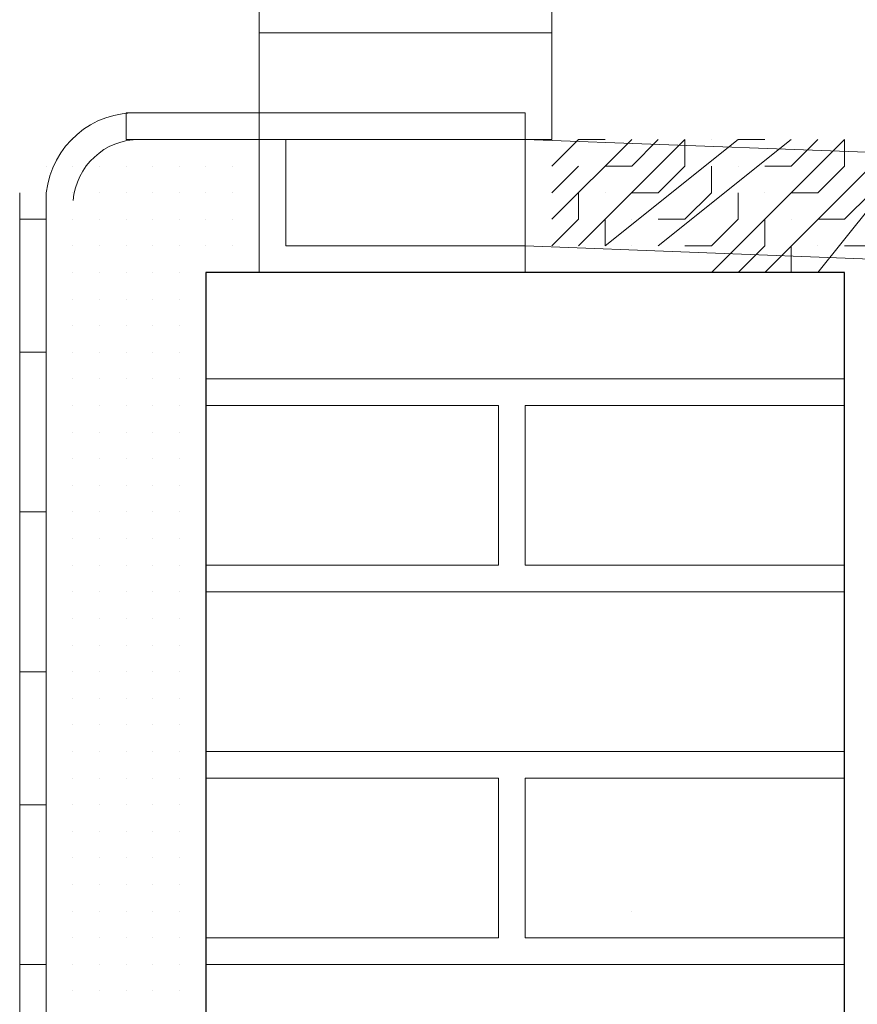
# Model space of a CAD drawing. Header units: metres. Extents: x 5.7 to 89.8, y 4 to 63.5.
# Tile 460 of 475: x 72.863 to 73.166, y 51.74 to 52.097. Entities that reach past the tile are written whole.
import ezdxf

# ---------------------------------------------------------------- set-up
doc = ezdxf.new("R2010")
doc.units = ezdxf.units.M
doc.header["$MEASUREMENT"] = 0
for name, color, linetype in [('PDF17_hatch-borshi', 7, 'Continuous'), ('PDF17_kaff', 7, 'Continuous'), ('PDF17_textt', 7, 'Continuous'), ('PDF17_wall', 7, 'Continuous'), ('PDF17_WIN', 7, 'Continuous')]:
    doc.layers.add(name, color=color, linetype=linetype)

msp = doc.modelspace()

# ---------------------------------------------------------------- linework, layer by layer
at = {"layer": 'PDF17_hatch-borshi', "lineweight": 18}
for points in [[(72.8825, 52.05343), (72.8825, 52.05343)], [(72.8825, 52.05343), (72.8825, 52.05343)], [(72.90176, 52.05343), (72.90176, 52.05343)], [(72.91139, 52.05343), (72.91139, 52.05343)], [(72.94029, 52.05343), (72.94029, 52.05343)], [(72.94029, 52.05343), (72.94029, 52.05343)], [(72.94992, 52.05343), (72.94992, 52.05343)], [(73.05586, 52.04379), (73.06549, 52.05343), (73.07512, 52.05343)], [(73.05586, 52.02453), (73.08476, 52.05343)], [(73.05586, 52.05343), (73.05586, 52.05343)], [(73.06549, 52.0149), (73.10402, 52.05343), (73.10402, 52.04379), (73.09439, 52.03416), (73.08476, 52.03416)], [(73.07512, 52.02453), (73.07512, 52.0149), (73.12328, 52.05343), (73.13291, 52.05343)], [(73.07512, 52.04379), (73.08476, 52.04379), (73.09439, 52.05343)], [(73.09439, 52.0149), (73.14254, 52.05343)], [(73.11365, 52.00527), (73.16181, 52.05343), (73.16181, 52.04379), (73.15217, 52.03416), (73.14254, 52.03416)], [(73.11365, 52.05343), (73.11365, 52.05343)], [(73.13291, 52.00527), (73.18107, 52.05343)], [(73.13291, 52.04379), (73.14254, 52.04379), (73.15217, 52.05343)], [(73.15217, 52.00527), (73.1907, 52.05343)], [(72.87287, 52.04379), (72.87287, 52.04379)], [(72.8825, 52.04379), (72.8825, 52.04379)], [(72.8825, 52.04379), (72.8825, 52.04379)], [(72.8825, 52.04379), (72.8825, 52.04379)], [(72.8825, 52.04379), (72.8825, 52.04379)], [(72.8825, 52.04379), (72.8825, 52.04379)], [(72.89213, 52.04379), (72.89213, 52.04379)], [(72.89213, 52.04379), (72.89213, 52.04379)], [(72.89213, 52.04379), (72.89213, 52.04379)], [(72.89213, 52.04379), (72.89213, 52.04379)], [(72.90176, 52.04379), (72.90176, 52.04379)], [(72.90176, 52.04379), (72.90176, 52.04379)], [(72.90176, 52.04379), (72.90176, 52.04379)], [(72.90176, 52.04379), (72.90176, 52.04379)], [(72.91139, 52.04379), (72.91139, 52.04379)], [(72.91139, 52.04379), (72.91139, 52.04379)], [(72.91139, 52.04379), (72.91139, 52.04379)], [(72.91139, 52.04379), (72.91139, 52.04379)], [(72.92103, 52.04379), (72.92103, 52.04379)], [(72.92103, 52.04379), (72.92103, 52.04379)], [(72.92103, 52.04379), (72.92103, 52.04379)], [(72.93066, 52.04379), (72.93066, 52.04379)], [(72.93066, 52.04379), (72.93066, 52.04379)], [(72.93066, 52.04379), (72.93066, 52.04379)], [(72.93066, 52.04379), (72.93066, 52.04379)], [(72.93066, 52.04379), (72.93066, 52.04379)], [(72.94029, 52.04379), (72.94029, 52.04379)], [(72.94992, 52.04379), (72.94992, 52.04379)], [(72.94992, 52.04379), (72.94992, 52.04379)], [(73.05586, 52.03416), (73.06549, 52.04379)], [(73.09439, 52.02453), (73.10402, 52.02453), (73.11365, 52.03416), (73.11365, 52.04379)], [(73.12328, 52.04379), (73.12328, 52.04379)], [(73.15217, 52.02453), (73.16181, 52.02453), (73.17144, 52.03416), (73.17144, 52.04379)], [(72.8825, 52.03416), (72.8825, 52.03416)], [(72.8825, 52.03416), (72.8825, 52.03416)], [(72.8825, 52.03416), (72.8825, 52.03416)], [(72.8825, 52.03416), (72.8825, 52.03416)], [(72.89213, 52.03416), (72.89213, 52.03416)], [(72.89213, 52.03416), (72.89213, 52.03416)], [(72.90176, 52.03416), (72.90176, 52.03416)], [(72.90176, 52.03416), (72.90176, 52.03416)], [(72.90176, 52.03416), (72.90176, 52.03416)], [(72.90176, 52.03416), (72.90176, 52.03416)], [(72.91139, 52.03416), (72.91139, 52.03416)], [(72.91139, 52.03416), (72.91139, 52.03416)], [(72.91139, 52.03416), (72.91139, 52.03416)], [(72.92103, 52.03416), (72.92103, 52.03416)], [(72.92103, 52.03416), (72.92103, 52.03416)], [(72.92103, 52.03416), (72.92103, 52.03416)], [(72.92103, 52.03416), (72.92103, 52.03416)], [(72.93066, 52.03416), (72.93066, 52.03416)], [(72.93066, 52.03416), (72.93066, 52.03416)], [(72.93066, 52.03416), (72.93066, 52.03416)], [(72.93066, 52.03416), (72.93066, 52.03416)], [(72.93066, 52.03416), (72.93066, 52.03416)], [(72.93066, 52.03416), (72.93066, 52.03416)], [(72.94029, 52.03416), (72.94029, 52.03416)], [(72.94029, 52.03416), (72.94029, 52.03416)], [(72.94029, 52.03416), (72.94029, 52.03416)], [(72.94992, 52.03416), (72.94992, 52.03416)], [(72.94992, 52.03416), (72.94992, 52.03416)], [(72.94992, 52.03416), (72.94992, 52.03416)], [(72.94992, 52.03416), (72.94992, 52.03416)], [(73.05586, 52.0149), (73.06549, 52.02453), (73.06549, 52.03416)], [(73.07512, 52.03416), (73.07512, 52.03416)], [(73.10402, 52.0149), (73.11365, 52.0149), (73.12328, 52.02453), (73.12328, 52.03416)], [(73.13291, 52.03416), (73.13291, 52.03416)], [(73.16181, 52.0149), (73.17144, 52.0149), (73.18107, 52.02453), (73.18107, 52.03416)], [(72.8825, 52.02453), (72.8825, 52.02453)], [(72.8825, 52.02453), (72.8825, 52.02453)], [(72.8825, 52.02453), (72.8825, 52.02453)], [(72.8825, 52.02453), (72.8825, 52.02453)], [(72.8825, 52.02453), (72.8825, 52.02453)], [(72.89213, 52.02453), (72.89213, 52.02453)], [(72.89213, 52.02453), (72.89213, 52.02453)], [(72.89213, 52.02453), (72.89213, 52.02453)], [(72.89213, 52.02453), (72.89213, 52.02453)], [(72.89213, 52.02453), (72.89213, 52.02453)], [(72.90176, 52.02453), (72.90176, 52.02453)], [(72.90176, 52.02453), (72.90176, 52.02453)], [(72.90176, 52.02453), (72.90176, 52.02453)], [(72.91139, 52.02453), (72.91139, 52.02453)], [(72.91139, 52.02453), (72.91139, 52.02453)], [(72.91139, 52.02453), (72.91139, 52.02453)], [(72.91139, 52.02453), (72.91139, 52.02453)], [(72.91139, 52.02453), (72.91139, 52.02453)], [(72.92103, 52.02453), (72.92103, 52.02453)], [(72.92103, 52.02453), (72.92103, 52.02453)], [(72.93066, 52.02453), (72.93066, 52.02453)], [(72.93066, 52.02453), (72.93066, 52.02453)], [(72.93066, 52.02453), (72.93066, 52.02453)], [(72.93066, 52.02453), (72.93066, 52.02453)], [(72.93066, 52.02453), (72.93066, 52.02453)], [(72.94029, 52.02453), (72.94029, 52.02453)], [(72.94029, 52.02453), (72.94029, 52.02453)], [(72.94029, 52.02453), (72.94029, 52.02453)], [(72.94029, 52.02453), (72.94029, 52.02453)], [(72.94992, 52.02453), (72.94992, 52.02453)], [(72.94992, 52.02453), (72.94992, 52.02453)], [(72.94992, 52.02453), (72.94992, 52.02453)], [(73.08476, 52.02453), (73.08476, 52.02453)], [(73.12328, 52.00527), (73.13291, 52.0149), (73.13291, 52.02453)], [(73.14254, 52.02453), (73.14254, 52.02453)], [(72.8825, 52.0149), (72.8825, 52.0149)], [(72.8825, 52.0149), (72.8825, 52.0149)], [(72.8825, 52.0149), (72.8825, 52.0149)], [(72.8825, 52.0149), (72.8825, 52.0149)], [(72.8825, 52.0149), (72.8825, 52.0149)], [(72.89213, 52.0149), (72.89213, 52.0149)], [(72.89213, 52.0149), (72.89213, 52.0149)], [(72.89213, 52.0149), (72.89213, 52.0149)], [(72.90176, 52.0149), (72.90176, 52.0149)], [(72.90176, 52.0149), (72.90176, 52.0149)], [(72.90176, 52.0149), (72.90176, 52.0149)], [(72.90176, 52.0149), (72.90176, 52.0149)], [(72.91139, 52.0149), (72.91139, 52.0149)], [(72.91139, 52.0149), (72.91139, 52.0149)], [(72.91139, 52.0149), (72.91139, 52.0149)], [(72.92103, 52.0149), (72.92103, 52.0149)], [(72.92103, 52.0149), (72.92103, 52.0149)], [(72.92103, 52.0149), (72.92103, 52.0149)], [(72.92103, 52.0149), (72.92103, 52.0149)], [(72.93066, 52.0149), (72.93066, 52.0149)], [(72.93066, 52.0149), (72.93066, 52.0149)], [(72.93066, 52.0149), (72.93066, 52.0149)], [(72.93066, 52.0149), (72.93066, 52.0149)], [(72.94029, 52.0149), (72.94029, 52.0149)], [(72.94029, 52.0149), (72.94029, 52.0149)], [(72.94029, 52.0149), (72.94029, 52.0149)], [(72.94992, 52.0149), (72.94992, 52.0149)], [(72.94992, 52.0149), (72.94992, 52.0149)], [(72.94992, 52.0149), (72.94992, 52.0149)], [(73.08476, 52.0149), (73.08476, 52.0149)], [(73.09439, 52.0149), (73.09439, 52.0149)], [(73.14254, 52.00527), (73.14254, 52.0149)], [(73.15217, 52.0149), (73.15217, 52.0149)], [(72.8825, 52.00527), (72.8825, 52.00527)], [(72.8825, 52.00527), (72.8825, 52.00527)], [(72.8825, 52.00527), (72.8825, 52.00527)], [(72.89213, 52.00527), (72.89213, 52.00527)], [(72.89213, 52.00527), (72.89213, 52.00527)], [(72.89213, 52.00527), (72.89213, 52.00527)], [(72.89213, 52.00527), (72.89213, 52.00527)], [(72.89213, 52.00527), (72.89213, 52.00527)], [(72.90176, 52.00527), (72.90176, 52.00527)], [(72.90176, 52.00527), (72.90176, 52.00527)], [(72.90176, 52.00527), (72.90176, 52.00527)], [(72.90176, 52.00527), (72.90176, 52.00527)], [(72.91139, 52.00527), (72.91139, 52.00527)], [(72.91139, 52.00527), (72.91139, 52.00527)], [(72.91139, 52.00527), (72.91139, 52.00527)], [(72.91139, 52.00527), (72.91139, 52.00527)], [(72.91139, 52.00527), (72.91139, 52.00527)], [(72.92103, 52.00527), (72.92103, 52.00527)], [(72.92103, 52.00527), (72.92103, 52.00527)], [(72.92103, 52.00527), (72.92103, 52.00527)], [(72.93066, 52.00527), (72.93066, 52.00527)], [(72.93066, 52.00527), (72.93066, 52.00527)], [(72.93066, 52.00527), (72.93066, 52.00527)], [(72.93066, 52.00527), (72.93066, 52.00527)], [(72.93066, 52.00527), (72.93066, 52.00527)], [(72.94029, 52.00527), (72.94029, 52.00527)], [(72.94029, 52.00527), (72.94029, 52.00527)], [(73.16181, 52.00527), (73.16181, 52.00527)], [(72.8825, 51.99564), (72.8825, 51.99564)], [(72.8825, 51.99564), (72.8825, 51.99564)], [(72.8825, 51.99564), (72.8825, 51.99564)], [(72.8825, 51.99564), (72.8825, 51.99564)], [(72.89213, 51.99564), (72.89213, 51.99564)], [(72.89213, 51.99564), (72.89213, 51.99564)], [(72.89213, 51.99564), (72.89213, 51.99564)], [(72.90176, 51.99564), (72.90176, 51.99564)], [(72.90176, 51.99564), (72.90176, 51.99564)], [(72.91139, 51.99564), (72.91139, 51.99564)], [(72.91139, 51.99564), (72.91139, 51.99564)], [(72.92103, 51.99564), (72.92103, 51.99564)], [(72.92103, 51.99564), (72.92103, 51.99564)], [(72.92103, 51.99564), (72.92103, 51.99564)], [(72.92103, 51.99564), (72.92103, 51.99564)], [(72.93066, 51.99564), (72.93066, 51.99564)], [(73.16181, 51.99564), (73.16181, 51.99564)], [(73.16181, 51.99564), (73.16181, 51.99564)], [(73.16181, 51.99564), (73.16181, 51.99564)], [(73.16181, 51.99564), (73.16181, 51.99564)], [(72.8825, 51.98601), (72.8825, 51.98601)], [(72.8825, 51.98601), (72.8825, 51.98601)], [(72.8825, 51.98601), (72.8825, 51.98601)], [(72.8825, 51.98601), (72.8825, 51.98601)], [(72.89213, 51.98601), (72.89213, 51.98601)], [(72.89213, 51.98601), (72.89213, 51.98601)], [(72.89213, 51.98601), (72.89213, 51.98601)], [(72.89213, 51.98601), (72.89213, 51.98601)], [(72.90176, 51.98601), (72.90176, 51.98601)], [(72.90176, 51.98601), (72.90176, 51.98601)], [(72.90176, 51.98601), (72.90176, 51.98601)], [(72.90176, 51.98601), (72.90176, 51.98601)], [(72.91139, 51.98601), (72.91139, 51.98601)], [(72.91139, 51.98601), (72.91139, 51.98601)], [(72.91139, 51.98601), (72.91139, 51.98601)], [(72.91139, 51.98601), (72.91139, 51.98601)], [(72.92103, 51.98601), (72.92103, 51.98601)], [(72.92103, 51.98601), (72.92103, 51.98601)], [(72.92103, 51.98601), (72.92103, 51.98601)], [(72.92103, 51.98601), (72.92103, 51.98601)], [(72.93066, 51.98601), (72.93066, 51.98601)], [(72.93066, 51.98601), (72.93066, 51.98601)], [(73.16181, 51.98601), (73.16181, 51.98601)], [(73.16181, 51.98601), (73.16181, 51.98601)], [(73.16181, 51.98601), (73.16181, 51.98601)], [(72.8825, 51.97638), (72.8825, 51.97638)], [(72.8825, 51.97638), (72.8825, 51.97638)], [(72.8825, 51.97638), (72.8825, 51.97638)], [(72.8825, 51.97638), (72.8825, 51.97638)], [(72.89213, 51.97638), (72.89213, 51.97638)], [(72.89213, 51.97638), (72.89213, 51.97638)], [(72.89213, 51.97638), (72.89213, 51.97638)], [(72.89213, 51.97638), (72.89213, 51.97638)], [(72.89213, 51.97638), (72.89213, 51.97638)], [(72.90176, 51.97638), (72.90176, 51.97638)], [(72.90176, 51.97638), (72.90176, 51.97638)], [(72.90176, 51.97638), (72.90176, 51.97638)], [(72.90176, 51.97638), (72.90176, 51.97638)], [(72.91139, 51.97638), (72.91139, 51.97638)], [(72.91139, 51.97638), (72.91139, 51.97638)], [(72.91139, 51.97638), (72.91139, 51.97638)], [(72.92103, 51.97638), (72.92103, 51.97638)], [(72.92103, 51.97638), (72.92103, 51.97638)], [(72.92103, 51.97638), (72.92103, 51.97638)], [(72.92103, 51.97638), (72.92103, 51.97638)], [(72.93066, 51.97638), (72.93066, 51.97638)], [(72.93066, 51.97638), (72.93066, 51.97638)], [(72.93066, 51.97638), (72.93066, 51.97638)], [(73.16181, 51.97638), (73.16181, 51.97638)], [(73.16181, 51.97638), (73.16181, 51.97638)], [(72.8825, 51.96674), (72.8825, 51.96674)], [(72.8825, 51.96674), (72.8825, 51.96674)], [(72.8825, 51.96674), (72.8825, 51.96674)], [(72.89213, 51.96674), (72.89213, 51.96674)], [(72.89213, 51.96674), (72.89213, 51.96674)], [(72.89213, 51.96674), (72.89213, 51.96674)], [(72.89213, 51.96674), (72.89213, 51.96674)], [(72.90176, 51.96674), (72.90176, 51.96674)], [(72.91139, 51.96674), (72.91139, 51.96674)], [(72.91139, 51.96674), (72.91139, 51.96674)], [(72.91139, 51.96674), (72.91139, 51.96674)], [(72.91139, 51.96674), (72.91139, 51.96674)], [(72.92103, 51.96674), (72.92103, 51.96674)], [(72.92103, 51.96674), (72.92103, 51.96674)], [(72.92103, 51.96674), (72.92103, 51.96674)], [(72.92103, 51.96674), (72.92103, 51.96674)], [(72.93066, 51.96674), (72.93066, 51.96674)], [(72.93066, 51.96674), (72.93066, 51.96674)], [(72.93066, 51.96674), (72.93066, 51.96674)], [(73.16181, 51.96674), (72.93066, 51.96674)], [(73.05586, 51.96674), (73.05586, 51.96674)], [(73.06549, 51.96674), (73.06549, 51.96674)], [(73.14254, 51.96674), (73.14254, 51.96674)], [(73.16181, 51.96674), (73.16181, 51.96674)], [(73.16181, 51.96674), (73.16181, 51.96674)], [(72.87287, 51.95711), (72.87287, 51.95711)], [(72.8825, 51.95711), (72.8825, 51.95711)], [(72.8825, 51.95711), (72.8825, 51.95711)], [(72.8825, 51.95711), (72.8825, 51.95711)], [(72.8825, 51.95711), (72.8825, 51.95711)], [(72.8825, 51.95711), (72.8825, 51.95711)], [(72.89213, 51.95711), (72.89213, 51.95711)], [(72.89213, 51.95711), (72.89213, 51.95711)], [(72.89213, 51.95711), (72.89213, 51.95711)], [(72.89213, 51.95711), (72.89213, 51.95711)], [(72.89213, 51.95711), (72.89213, 51.95711)], [(72.90176, 51.95711), (72.90176, 51.95711)], [(72.90176, 51.95711), (72.90176, 51.95711)], [(72.90176, 51.95711), (72.90176, 51.95711)], [(72.90176, 51.95711), (72.90176, 51.95711)], [(72.91139, 51.95711), (72.91139, 51.95711)], [(72.91139, 51.95711), (72.91139, 51.95711)], [(72.91139, 51.95711), (72.91139, 51.95711)], [(72.92103, 51.95711), (72.92103, 51.95711)], [(72.92103, 51.95711), (72.92103, 51.95711)], [(72.92103, 51.95711), (72.92103, 51.95711)], [(72.92103, 51.95711), (72.92103, 51.95711)], [(72.93066, 51.95711), (72.93066, 51.95711)], [(72.93066, 51.95711), (72.93066, 51.95711)], [(72.93066, 51.89933), (73.0366, 51.89933), (73.0366, 51.95711), (72.93066, 51.95711)], [(72.93066, 51.95711), (72.93066, 51.95711)], [(72.94029, 51.95711), (72.94029, 51.95711)], [(72.94029, 51.95711), (72.94029, 51.95711)], [(72.94992, 51.95711), (72.94992, 51.95711)], [(72.95955, 51.95711), (72.95955, 51.95711)], [(72.95955, 51.95711), (72.95955, 51.95711)], [(72.97881, 51.95711), (72.97881, 51.95711)], [(72.98844, 51.95711), (72.98844, 51.95711)], [(72.98844, 51.95711), (72.98844, 51.95711)], [(72.98844, 51.95711), (72.98844, 51.95711)], [(72.99808, 51.95711), (72.99808, 51.95711)], [(73.00771, 51.95711), (73.00771, 51.95711)], [(73.00771, 51.95711), (73.00771, 51.95711)], [(73.01734, 51.95711), (73.01734, 51.95711)], [(73.01734, 51.95711), (73.01734, 51.95711)], [(73.01734, 51.95711), (73.01734, 51.95711)], [(73.02697, 51.95711), (73.02697, 51.95711)], [(73.0366, 51.95711), (73.0366, 51.95711)], [(73.0366, 51.95711), (73.0366, 51.95711)], [(73.16181, 51.95711), (73.04623, 51.95711), (73.04623, 51.89933), (73.16181, 51.89933)], [(73.04623, 51.95711), (73.04623, 51.95711)], [(73.04623, 51.95711), (73.04623, 51.95711)], [(73.04623, 51.95711), (73.04623, 51.95711)], [(73.05586, 51.95711), (73.05586, 51.95711)], [(73.05586, 51.95711), (73.05586, 51.95711)], [(73.06549, 51.95711), (73.06549, 51.95711)], [(73.06549, 51.95711), (73.06549, 51.95711)], [(73.07512, 51.95711), (73.07512, 51.95711)], [(73.08476, 51.95711), (73.08476, 51.95711)], [(73.09439, 51.95711), (73.09439, 51.95711)], [(73.09439, 51.95711), (73.09439, 51.95711)], [(73.11365, 51.95711), (73.11365, 51.95711)], [(73.11365, 51.95711), (73.11365, 51.95711)], [(73.12328, 51.95711), (73.12328, 51.95711)], [(73.12328, 51.95711), (73.12328, 51.95711)], [(73.13291, 51.95711), (73.13291, 51.95711)], [(73.15217, 51.95711), (73.15217, 51.95711)], [(73.15217, 51.95711), (73.15217, 51.95711)], [(73.15217, 51.95711), (73.15217, 51.95711)], [(73.16181, 51.95711), (73.16181, 51.95711)], [(73.16181, 51.95711), (73.16181, 51.95711)], [(73.16181, 51.95711), (73.16181, 51.95711)], [(72.8825, 51.94748), (72.8825, 51.94748)], [(72.8825, 51.94748), (72.8825, 51.94748)], [(72.8825, 51.94748), (72.8825, 51.94748)], [(72.89213, 51.94748), (72.89213, 51.94748)], [(72.89213, 51.94748), (72.89213, 51.94748)], [(72.89213, 51.94748), (72.89213, 51.94748)], [(72.89213, 51.94748), (72.89213, 51.94748)], [(72.89213, 51.94748), (72.89213, 51.94748)], [(72.90176, 51.94748), (72.90176, 51.94748)], [(72.90176, 51.94748), (72.90176, 51.94748)], [(72.90176, 51.94748), (72.90176, 51.94748)], [(72.91139, 51.94748), (72.91139, 51.94748)], [(72.91139, 51.94748), (72.91139, 51.94748)], [(72.91139, 51.94748), (72.91139, 51.94748)], [(72.92103, 51.94748), (72.92103, 51.94748)], [(72.92103, 51.94748), (72.92103, 51.94748)], [(72.92103, 51.94748), (72.92103, 51.94748)], [(72.92103, 51.94748), (72.92103, 51.94748)], [(72.93066, 51.94748), (72.93066, 51.94748)], [(72.93066, 51.94748), (72.93066, 51.94748)], [(73.16181, 51.94748), (73.16181, 51.94748)], [(72.8825, 51.93785), (72.8825, 51.93785)], [(72.8825, 51.93785), (72.8825, 51.93785)], [(72.8825, 51.93785), (72.8825, 51.93785)], [(72.89213, 51.93785), (72.89213, 51.93785)], [(72.89213, 51.93785), (72.89213, 51.93785)], [(72.89213, 51.93785), (72.89213, 51.93785)], [(72.89213, 51.93785), (72.89213, 51.93785)], [(72.90176, 51.93785), (72.90176, 51.93785)], [(72.90176, 51.93785), (72.90176, 51.93785)], [(72.90176, 51.93785), (72.90176, 51.93785)], [(72.91139, 51.93785), (72.91139, 51.93785)], [(72.91139, 51.93785), (72.91139, 51.93785)], [(72.91139, 51.93785), (72.91139, 51.93785)], [(72.91139, 51.93785), (72.91139, 51.93785)], [(72.92103, 51.93785), (72.92103, 51.93785)], [(72.92103, 51.93785), (72.92103, 51.93785)], [(72.92103, 51.93785), (72.92103, 51.93785)], [(72.92103, 51.93785), (72.92103, 51.93785)], [(72.92103, 51.93785), (72.92103, 51.93785)], [(72.93066, 51.93785), (72.93066, 51.93785)], [(73.0366, 51.93785), (73.0366, 51.93785)], [(73.0366, 51.93785), (73.0366, 51.93785)], [(73.04623, 51.93785), (73.04623, 51.93785)], [(73.04623, 51.93785), (73.04623, 51.93785)], [(73.16181, 51.93785), (73.16181, 51.93785)], [(73.16181, 51.93785), (73.16181, 51.93785)], [(73.16181, 51.93785), (73.16181, 51.93785)], [(73.16181, 51.93785), (73.16181, 51.93785)], [(72.8825, 51.92822), (72.8825, 51.92822)], [(72.8825, 51.92822), (72.8825, 51.92822)], [(72.8825, 51.92822), (72.8825, 51.92822)], [(72.89213, 51.92822), (72.89213, 51.92822)], [(72.89213, 51.92822), (72.89213, 51.92822)], [(72.89213, 51.92822), (72.89213, 51.92822)], [(72.89213, 51.92822), (72.89213, 51.92822)], [(72.90176, 51.92822), (72.90176, 51.92822)], [(72.90176, 51.92822), (72.90176, 51.92822)], [(72.90176, 51.92822), (72.90176, 51.92822)], [(72.91139, 51.92822), (72.91139, 51.92822)], [(72.92103, 51.92822), (72.92103, 51.92822)], [(72.92103, 51.92822), (72.92103, 51.92822)], [(72.93066, 51.92822), (72.93066, 51.92822)], [(73.0366, 51.92822), (73.0366, 51.92822)], [(73.16181, 51.92822), (73.16181, 51.92822)], [(73.16181, 51.92822), (73.16181, 51.92822)], [(72.8825, 51.91859), (72.8825, 51.91859)], [(72.8825, 51.91859), (72.8825, 51.91859)], [(72.8825, 51.91859), (72.8825, 51.91859)], [(72.8825, 51.91859), (72.8825, 51.91859)], [(72.89213, 51.91859), (72.89213, 51.91859)], [(72.89213, 51.91859), (72.89213, 51.91859)], [(72.89213, 51.91859), (72.89213, 51.91859)], [(72.89213, 51.91859), (72.89213, 51.91859)], [(72.89213, 51.91859), (72.89213, 51.91859)], [(72.90176, 51.91859), (72.90176, 51.91859)], [(72.90176, 51.91859), (72.90176, 51.91859)], [(72.90176, 51.91859), (72.90176, 51.91859)], [(72.91139, 51.91859), (72.91139, 51.91859)], [(72.91139, 51.91859), (72.91139, 51.91859)], [(72.91139, 51.91859), (72.91139, 51.91859)], [(72.91139, 51.91859), (72.91139, 51.91859)], [(72.91139, 51.91859), (72.91139, 51.91859)], [(72.92103, 51.91859), (72.92103, 51.91859)], [(72.92103, 51.91859), (72.92103, 51.91859)], [(72.92103, 51.91859), (72.92103, 51.91859)], [(72.92103, 51.91859), (72.92103, 51.91859)], [(72.93066, 51.91859), (72.93066, 51.91859)], [(72.93066, 51.91859), (72.93066, 51.91859)], [(73.04623, 51.91859), (73.04623, 51.91859)], [(73.04623, 51.91859), (73.04623, 51.91859)], [(73.16181, 51.91859), (73.16181, 51.91859)], [(73.16181, 51.91859), (73.16181, 51.91859)], [(72.8825, 51.90896), (72.8825, 51.90896)], [(72.8825, 51.90896), (72.8825, 51.90896)], [(72.8825, 51.90896), (72.8825, 51.90896)], [(72.89213, 51.90896), (72.89213, 51.90896)], [(72.89213, 51.90896), (72.89213, 51.90896)], [(72.89213, 51.90896), (72.89213, 51.90896)], [(72.90176, 51.90896), (72.90176, 51.90896)], [(72.90176, 51.90896), (72.90176, 51.90896)], [(72.90176, 51.90896), (72.90176, 51.90896)], [(72.90176, 51.90896), (72.90176, 51.90896)], [(72.91139, 51.90896), (72.91139, 51.90896)], [(72.91139, 51.90896), (72.91139, 51.90896)], [(72.91139, 51.90896), (72.91139, 51.90896)], [(72.91139, 51.90896), (72.91139, 51.90896)], [(72.92103, 51.90896), (72.92103, 51.90896)], [(72.92103, 51.90896), (72.92103, 51.90896)], [(72.92103, 51.90896), (72.92103, 51.90896)], [(72.92103, 51.90896), (72.92103, 51.90896)], [(72.93066, 51.90896), (72.93066, 51.90896)], [(72.93066, 51.90896), (72.93066, 51.90896)], [(72.93066, 51.90896), (72.93066, 51.90896)], [(73.16181, 51.90896), (73.16181, 51.90896)], [(73.16181, 51.90896), (73.16181, 51.90896)], [(73.16181, 51.90896), (73.16181, 51.90896)], [(72.8825, 51.89933), (72.8825, 51.89933)], [(72.8825, 51.89933), (72.8825, 51.89933)], [(72.8825, 51.89933), (72.8825, 51.89933)], [(72.8825, 51.89933), (72.8825, 51.89933)], [(72.89213, 51.89933), (72.89213, 51.89933)], [(72.89213, 51.89933), (72.89213, 51.89933)], [(72.89213, 51.89933), (72.89213, 51.89933)], [(72.89213, 51.89933), (72.89213, 51.89933)], [(72.90176, 51.89933), (72.90176, 51.89933)], [(72.90176, 51.89933), (72.90176, 51.89933)], [(72.90176, 51.89933), (72.90176, 51.89933)], [(72.90176, 51.89933), (72.90176, 51.89933)], [(72.91139, 51.89933), (72.91139, 51.89933)], [(72.91139, 51.89933), (72.91139, 51.89933)], [(72.91139, 51.89933), (72.91139, 51.89933)], [(72.92103, 51.89933), (72.92103, 51.89933)], [(72.92103, 51.89933), (72.92103, 51.89933)], [(72.93066, 51.89933), (72.93066, 51.89933)], [(72.93066, 51.89933), (72.93066, 51.89933)], [(72.94992, 51.89933), (72.94992, 51.89933)], [(72.97881, 51.89933), (72.97881, 51.89933)], [(73.01734, 51.89933), (73.01734, 51.89933)], [(73.0366, 51.89933), (73.0366, 51.89933)], [(73.04623, 51.89933), (73.04623, 51.89933)], [(73.04623, 51.89933), (73.04623, 51.89933)], [(73.04623, 51.89933), (73.04623, 51.89933)], [(73.05586, 51.89933), (73.05586, 51.89933)], [(73.06549, 51.89933), (73.06549, 51.89933)], [(73.07512, 51.89933), (73.07512, 51.89933)], [(73.07512, 51.89933), (73.07512, 51.89933)], [(73.08476, 51.89933), (73.08476, 51.89933)], [(73.08476, 51.89933), (73.08476, 51.89933)], [(73.10402, 51.89933), (73.10402, 51.89933)], [(73.12328, 51.89933), (73.12328, 51.89933)], [(73.14254, 51.89933), (73.14254, 51.89933)], [(73.16181, 51.89933), (73.16181, 51.89933)], [(73.16181, 51.89933), (73.16181, 51.89933)], [(73.16181, 51.89933), (73.16181, 51.89933)], [(72.8825, 51.8897), (72.8825, 51.8897)], [(72.8825, 51.8897), (72.8825, 51.8897)], [(72.8825, 51.8897), (72.8825, 51.8897)], [(72.8825, 51.8897), (72.8825, 51.8897)], [(72.89213, 51.8897), (72.89213, 51.8897)], [(72.89213, 51.8897), (72.89213, 51.8897)], [(72.89213, 51.8897), (72.89213, 51.8897)], [(72.89213, 51.8897), (72.89213, 51.8897)], [(72.90176, 51.8897), (72.90176, 51.8897)], [(72.90176, 51.8897), (72.90176, 51.8897)], [(72.90176, 51.8897), (72.90176, 51.8897)], [(72.90176, 51.8897), (72.90176, 51.8897)], [(72.90176, 51.8897), (72.90176, 51.8897)], [(72.90176, 51.8897), (72.90176, 51.8897)], [(72.91139, 51.8897), (72.91139, 51.8897)], [(72.91139, 51.8897), (72.91139, 51.8897)], [(72.91139, 51.8897), (72.91139, 51.8897)], [(72.91139, 51.8897), (72.91139, 51.8897)], [(72.92103, 51.8897), (72.92103, 51.8897)], [(72.92103, 51.8897), (72.92103, 51.8897)], [(72.92103, 51.8897), (72.92103, 51.8897)], [(72.92103, 51.8897), (72.92103, 51.8897)], [(72.92103, 51.8897), (72.92103, 51.8897)], [(72.93066, 51.8897), (72.93066, 51.8897)], [(72.93066, 51.8897), (72.93066, 51.8897)], [(72.93066, 51.8897), (72.93066, 51.8897)], [(72.93066, 51.8897), (73.16181, 51.8897)], [(72.94029, 51.8897), (72.94029, 51.8897)], [(72.94992, 51.8897), (72.94992, 51.8897)], [(72.94992, 51.8897), (72.94992, 51.8897)], [(72.96918, 51.8897), (72.96918, 51.8897)], [(72.97881, 51.8897), (72.97881, 51.8897)], [(72.98844, 51.8897), (72.98844, 51.8897)], [(72.98844, 51.8897), (72.98844, 51.8897)], [(72.99808, 51.8897), (72.99808, 51.8897)], [(73.00771, 51.8897), (73.00771, 51.8897)], [(73.00771, 51.8897), (73.00771, 51.8897)], [(73.00771, 51.8897), (73.00771, 51.8897)], [(73.01734, 51.8897), (73.01734, 51.8897)], [(73.01734, 51.8897), (73.01734, 51.8897)], [(73.02697, 51.8897), (73.02697, 51.8897)], [(73.0366, 51.8897), (73.0366, 51.8897)], [(73.0366, 51.8897), (73.0366, 51.8897)], [(73.0366, 51.8897), (73.0366, 51.8897)], [(73.04623, 51.8897), (73.04623, 51.8897)], [(73.05586, 51.8897), (73.05586, 51.8897)], [(73.05586, 51.8897), (73.05586, 51.8897)], [(73.06549, 51.8897), (73.06549, 51.8897)], [(73.08476, 51.8897), (73.08476, 51.8897)], [(73.08476, 51.8897), (73.08476, 51.8897)], [(73.11365, 51.8897), (73.11365, 51.8897)], [(73.11365, 51.8897), (73.11365, 51.8897)], [(73.12328, 51.8897), (73.12328, 51.8897)], [(73.13291, 51.8897), (73.13291, 51.8897)], [(73.14254, 51.8897), (73.14254, 51.8897)], [(73.15217, 51.8897), (73.15217, 51.8897)], [(73.15217, 51.8897), (73.15217, 51.8897)], [(73.16181, 51.8897), (73.16181, 51.8897)], [(73.16181, 51.8897), (73.16181, 51.8897)], [(73.16181, 51.8897), (73.16181, 51.8897)], [(72.87287, 51.88006), (72.87287, 51.88006)], [(72.8825, 51.88006), (72.8825, 51.88006)], [(72.89213, 51.88006), (72.89213, 51.88006)], [(72.89213, 51.88006), (72.89213, 51.88006)], [(72.89213, 51.88006), (72.89213, 51.88006)], [(72.89213, 51.88006), (72.89213, 51.88006)], [(72.90176, 51.88006), (72.90176, 51.88006)], [(72.90176, 51.88006), (72.90176, 51.88006)], [(72.90176, 51.88006), (72.90176, 51.88006)], [(72.90176, 51.88006), (72.90176, 51.88006)], [(72.91139, 51.88006), (72.91139, 51.88006)], [(72.91139, 51.88006), (72.91139, 51.88006)], [(72.91139, 51.88006), (72.91139, 51.88006)], [(72.91139, 51.88006), (72.91139, 51.88006)], [(72.92103, 51.88006), (72.92103, 51.88006)], [(72.92103, 51.88006), (72.92103, 51.88006)], [(72.92103, 51.88006), (72.92103, 51.88006)], [(72.93066, 51.88006), (72.93066, 51.88006)], [(72.93066, 51.88006), (72.93066, 51.88006)], [(72.93066, 51.88006), (72.93066, 51.88006)], [(73.16181, 51.88006), (73.16181, 51.88006)], [(73.16181, 51.88006), (73.16181, 51.88006)], [(73.16181, 51.88006), (73.16181, 51.88006)], [(72.8825, 51.87043), (72.8825, 51.87043)], [(72.8825, 51.87043), (72.8825, 51.87043)], [(72.8825, 51.87043), (72.8825, 51.87043)], [(72.8825, 51.87043), (72.8825, 51.87043)], [(72.8825, 51.87043), (72.8825, 51.87043)], [(72.89213, 51.87043), (72.89213, 51.87043)], [(72.89213, 51.87043), (72.89213, 51.87043)], [(72.90176, 51.87043), (72.90176, 51.87043)], [(72.90176, 51.87043), (72.90176, 51.87043)], [(72.90176, 51.87043), (72.90176, 51.87043)], [(72.90176, 51.87043), (72.90176, 51.87043)], [(72.90176, 51.87043), (72.90176, 51.87043)], [(72.91139, 51.87043), (72.91139, 51.87043)], [(72.91139, 51.87043), (72.91139, 51.87043)], [(72.91139, 51.87043), (72.91139, 51.87043)], [(72.92103, 51.87043), (72.92103, 51.87043)], [(72.92103, 51.87043), (72.92103, 51.87043)], [(72.92103, 51.87043), (72.92103, 51.87043)], [(72.92103, 51.87043), (72.92103, 51.87043)], [(72.93066, 51.87043), (72.93066, 51.87043)], [(72.93066, 51.87043), (72.93066, 51.87043)], [(72.93066, 51.87043), (72.93066, 51.87043)], [(73.16181, 51.87043), (73.16181, 51.87043)], [(73.16181, 51.87043), (73.16181, 51.87043)], [(72.87287, 51.8608), (72.87287, 51.8608)], [(72.87287, 51.8608), (72.87287, 51.8608)], [(72.87287, 51.8608), (72.87287, 51.8608)], [(72.8825, 51.8608), (72.8825, 51.8608)], [(72.8825, 51.8608), (72.8825, 51.8608)], [(72.89213, 51.8608), (72.89213, 51.8608)], [(72.89213, 51.8608), (72.89213, 51.8608)], [(72.89213, 51.8608), (72.89213, 51.8608)], [(72.89213, 51.8608), (72.89213, 51.8608)], [(72.90176, 51.8608), (72.90176, 51.8608)], [(72.90176, 51.8608), (72.90176, 51.8608)], [(72.90176, 51.8608), (72.90176, 51.8608)], [(72.91139, 51.8608), (72.91139, 51.8608)], [(72.91139, 51.8608), (72.91139, 51.8608)], [(72.91139, 51.8608), (72.91139, 51.8608)], [(72.91139, 51.8608), (72.91139, 51.8608)], [(72.92103, 51.8608), (72.92103, 51.8608)], [(72.92103, 51.8608), (72.92103, 51.8608)], [(72.92103, 51.8608), (72.92103, 51.8608)], [(72.93066, 51.8608), (72.93066, 51.8608)], [(72.93066, 51.8608), (72.93066, 51.8608)], [(73.16181, 51.8608), (73.16181, 51.8608)], [(73.16181, 51.8608), (73.16181, 51.8608)], [(73.16181, 51.8608), (73.16181, 51.8608)], [(72.8825, 51.85117), (72.8825, 51.85117)], [(72.8825, 51.85117), (72.8825, 51.85117)], [(72.8825, 51.85117), (72.8825, 51.85117)], [(72.8825, 51.85117), (72.8825, 51.85117)], [(72.8825, 51.85117), (72.8825, 51.85117)], [(72.8825, 51.85117), (72.8825, 51.85117)], [(72.89213, 51.85117), (72.89213, 51.85117)], [(72.89213, 51.85117), (72.89213, 51.85117)], [(72.89213, 51.85117), (72.89213, 51.85117)], [(72.89213, 51.85117), (72.89213, 51.85117)], [(72.90176, 51.85117), (72.90176, 51.85117)], [(72.90176, 51.85117), (72.90176, 51.85117)], [(72.90176, 51.85117), (72.90176, 51.85117)], [(72.90176, 51.85117), (72.90176, 51.85117)], [(72.91139, 51.85117), (72.91139, 51.85117)], [(72.91139, 51.85117), (72.91139, 51.85117)], [(72.91139, 51.85117), (72.91139, 51.85117)], [(72.91139, 51.85117), (72.91139, 51.85117)], [(72.92103, 51.85117), (72.92103, 51.85117)], [(72.92103, 51.85117), (72.92103, 51.85117)], [(72.92103, 51.85117), (72.92103, 51.85117)], [(72.92103, 51.85117), (72.92103, 51.85117)], [(72.93066, 51.85117), (72.93066, 51.85117)], [(72.93066, 51.85117), (72.93066, 51.85117)], [(72.93066, 51.85117), (72.93066, 51.85117)], [(73.16181, 51.85117), (73.16181, 51.85117)], [(73.16181, 51.85117), (73.16181, 51.85117)], [(72.8825, 51.84154), (72.8825, 51.84154)], [(72.8825, 51.84154), (72.8825, 51.84154)], [(72.8825, 51.84154), (72.8825, 51.84154)], [(72.8825, 51.84154), (72.8825, 51.84154)], [(72.89213, 51.84154), (72.89213, 51.84154)], [(72.89213, 51.84154), (72.89213, 51.84154)], [(72.89213, 51.84154), (72.89213, 51.84154)], [(72.90176, 51.84154), (72.90176, 51.84154)], [(72.90176, 51.84154), (72.90176, 51.84154)], [(72.90176, 51.84154), (72.90176, 51.84154)], [(72.91139, 51.84154), (72.91139, 51.84154)], [(72.91139, 51.84154), (72.91139, 51.84154)], [(72.91139, 51.84154), (72.91139, 51.84154)], [(72.91139, 51.84154), (72.91139, 51.84154)], [(72.92103, 51.84154), (72.92103, 51.84154)], [(72.92103, 51.84154), (72.92103, 51.84154)], [(72.92103, 51.84154), (72.92103, 51.84154)], [(72.92103, 51.84154), (72.92103, 51.84154)], [(72.93066, 51.84154), (72.93066, 51.84154)], [(72.93066, 51.84154), (72.93066, 51.84154)], [(73.16181, 51.84154), (73.16181, 51.84154)], [(73.16181, 51.84154), (73.16181, 51.84154)], [(73.16181, 51.84154), (73.16181, 51.84154)], [(72.8825, 51.83191), (72.8825, 51.83191)], [(72.8825, 51.83191), (72.8825, 51.83191)], [(72.8825, 51.83191), (72.8825, 51.83191)], [(72.8825, 51.83191), (72.8825, 51.83191)], [(72.8825, 51.83191), (72.8825, 51.83191)], [(72.89213, 51.83191), (72.89213, 51.83191)], [(72.89213, 51.83191), (72.89213, 51.83191)], [(72.89213, 51.83191), (72.89213, 51.83191)], [(72.90176, 51.83191), (72.90176, 51.83191)], [(72.90176, 51.83191), (72.90176, 51.83191)], [(72.90176, 51.83191), (72.90176, 51.83191)], [(72.90176, 51.83191), (72.90176, 51.83191)], [(72.91139, 51.83191), (72.91139, 51.83191)], [(72.91139, 51.83191), (72.91139, 51.83191)], [(72.91139, 51.83191), (72.91139, 51.83191)], [(72.91139, 51.83191), (72.91139, 51.83191)], [(72.92103, 51.83191), (72.92103, 51.83191)], [(72.92103, 51.83191), (72.92103, 51.83191)], [(72.92103, 51.83191), (72.92103, 51.83191)], [(72.93066, 51.83191), (72.93066, 51.83191)], [(72.93066, 51.83191), (72.93066, 51.83191)], [(73.16181, 51.83191), (72.93066, 51.83191)], [(72.94029, 51.83191), (72.94029, 51.83191)], [(72.94029, 51.83191), (72.94029, 51.83191)], [(72.94992, 51.83191), (72.94992, 51.83191)], [(72.95955, 51.83191), (72.95955, 51.83191)], [(72.97881, 51.83191), (72.97881, 51.83191)], [(72.98844, 51.83191), (72.98844, 51.83191)], [(72.98844, 51.83191), (72.98844, 51.83191)], [(73.00771, 51.83191), (73.00771, 51.83191)], [(73.01734, 51.83191), (73.01734, 51.83191)], [(73.01734, 51.83191), (73.01734, 51.83191)], [(73.01734, 51.83191), (73.01734, 51.83191)], [(73.02697, 51.83191), (73.02697, 51.83191)], [(73.0366, 51.83191), (73.0366, 51.83191)], [(73.0366, 51.83191), (73.0366, 51.83191)], [(73.04623, 51.83191), (73.04623, 51.83191)], [(73.04623, 51.83191), (73.04623, 51.83191)], [(73.05586, 51.83191), (73.05586, 51.83191)], [(73.05586, 51.83191), (73.05586, 51.83191)], [(73.06549, 51.83191), (73.06549, 51.83191)], [(73.06549, 51.83191), (73.06549, 51.83191)], [(73.07512, 51.83191), (73.07512, 51.83191)], [(73.08476, 51.83191), (73.08476, 51.83191)], [(73.09439, 51.83191), (73.09439, 51.83191)], [(73.09439, 51.83191), (73.09439, 51.83191)], [(73.11365, 51.83191), (73.11365, 51.83191)], [(73.12328, 51.83191), (73.12328, 51.83191)], [(73.12328, 51.83191), (73.12328, 51.83191)], [(73.14254, 51.83191), (73.14254, 51.83191)], [(73.15217, 51.83191), (73.15217, 51.83191)], [(73.15217, 51.83191), (73.15217, 51.83191)], [(73.16181, 51.83191), (73.16181, 51.83191)], [(73.16181, 51.83191), (73.16181, 51.83191)], [(73.16181, 51.83191), (73.16181, 51.83191)], [(72.87287, 51.82228), (72.87287, 51.82228)], [(72.87287, 51.82228), (72.87287, 51.82228)], [(72.8825, 51.82228), (72.8825, 51.82228)], [(72.8825, 51.82228), (72.8825, 51.82228)], [(72.8825, 51.82228), (72.8825, 51.82228)], [(72.8825, 51.82228), (72.8825, 51.82228)], [(72.89213, 51.82228), (72.89213, 51.82228)], [(72.89213, 51.82228), (72.89213, 51.82228)], [(72.89213, 51.82228), (72.89213, 51.82228)], [(72.89213, 51.82228), (72.89213, 51.82228)], [(72.89213, 51.82228), (72.89213, 51.82228)], [(72.90176, 51.82228), (72.90176, 51.82228)], [(72.90176, 51.82228), (72.90176, 51.82228)], [(72.90176, 51.82228), (72.90176, 51.82228)], [(72.90176, 51.82228), (72.90176, 51.82228)], [(72.91139, 51.82228), (72.91139, 51.82228)], [(72.91139, 51.82228), (72.91139, 51.82228)], [(72.91139, 51.82228), (72.91139, 51.82228)], [(72.91139, 51.82228), (72.91139, 51.82228)], [(72.91139, 51.82228), (72.91139, 51.82228)], [(72.92103, 51.82228), (72.92103, 51.82228)], [(72.92103, 51.82228), (72.92103, 51.82228)], [(72.92103, 51.82228), (72.92103, 51.82228)], [(72.92103, 51.82228), (72.92103, 51.82228)], [(72.93066, 51.82228), (72.93066, 51.82228)], [(72.93066, 51.82228), (72.93066, 51.82228)], [(72.93066, 51.82228), (72.93066, 51.82228)], [(72.93066, 51.76449), (73.0366, 51.76449), (73.0366, 51.82228), (72.93066, 51.82228)], [(72.93066, 51.82228), (72.93066, 51.82228)], [(72.95955, 51.82228), (72.95955, 51.82228)], [(72.98844, 51.82228), (72.98844, 51.82228)], [(72.99808, 51.82228), (72.99808, 51.82228)], [(73.00771, 51.82228), (73.00771, 51.82228)], [(73.01734, 51.82228), (73.01734, 51.82228)], [(73.16181, 51.76449), (73.04623, 51.76449), (73.04623, 51.82228), (73.16181, 51.82228)], [(73.04623, 51.82228), (73.04623, 51.82228)], [(73.06549, 51.82228), (73.06549, 51.82228)], [(73.11365, 51.82228), (73.11365, 51.82228)], [(73.13291, 51.82228), (73.13291, 51.82228)], [(73.15217, 51.82228), (73.15217, 51.82228)], [(73.15217, 51.82228), (73.15217, 51.82228)], [(73.16181, 51.82228), (73.16181, 51.82228)], [(73.16181, 51.82228), (73.16181, 51.82228)], [(73.16181, 51.82228), (73.16181, 51.82228)], [(73.16181, 51.82228), (73.16181, 51.82228)], [(72.8825, 51.81265), (72.8825, 51.81265)], [(72.8825, 51.81265), (72.8825, 51.81265)], [(72.8825, 51.81265), (72.8825, 51.81265)], [(72.8825, 51.81265), (72.8825, 51.81265)], [(72.89213, 51.81265), (72.89213, 51.81265)], [(72.89213, 51.81265), (72.89213, 51.81265)], [(72.90176, 51.81265), (72.90176, 51.81265)], [(72.90176, 51.81265), (72.90176, 51.81265)], [(72.90176, 51.81265), (72.90176, 51.81265)], [(72.91139, 51.81265), (72.91139, 51.81265)], [(72.91139, 51.81265), (72.91139, 51.81265)], [(72.91139, 51.81265), (72.91139, 51.81265)], [(72.91139, 51.81265), (72.91139, 51.81265)], [(72.91139, 51.81265), (72.91139, 51.81265)], [(72.92103, 51.81265), (72.92103, 51.81265)], [(72.92103, 51.81265), (72.92103, 51.81265)], [(72.93066, 51.81265), (72.93066, 51.81265)], [(72.93066, 51.81265), (72.93066, 51.81265)], [(72.93066, 51.81265), (72.93066, 51.81265)], [(73.0366, 51.81265), (73.0366, 51.81265)], [(73.04623, 51.81265), (73.04623, 51.81265)], [(73.16181, 51.81265), (73.16181, 51.81265)], [(73.16181, 51.81265), (73.16181, 51.81265)], [(72.87287, 51.80301), (72.87287, 51.80301)], [(72.87287, 51.80301), (72.87287, 51.80301)], [(72.8825, 51.80301), (72.8825, 51.80301)], [(72.8825, 51.80301), (72.8825, 51.80301)], [(72.8825, 51.80301), (72.8825, 51.80301)], [(72.8825, 51.80301), (72.8825, 51.80301)], [(72.89213, 51.80301), (72.89213, 51.80301)], [(72.89213, 51.80301), (72.89213, 51.80301)], [(72.89213, 51.80301), (72.89213, 51.80301)], [(72.89213, 51.80301), (72.89213, 51.80301)], [(72.90176, 51.80301), (72.90176, 51.80301)], [(72.90176, 51.80301), (72.90176, 51.80301)], [(72.90176, 51.80301), (72.90176, 51.80301)], [(72.90176, 51.80301), (72.90176, 51.80301)], [(72.91139, 51.80301), (72.91139, 51.80301)], [(72.91139, 51.80301), (72.91139, 51.80301)], [(72.91139, 51.80301), (72.91139, 51.80301)], [(72.91139, 51.80301), (72.91139, 51.80301)], [(72.92103, 51.80301), (72.92103, 51.80301)], [(72.92103, 51.80301), (72.92103, 51.80301)], [(72.92103, 51.80301), (72.92103, 51.80301)], [(72.92103, 51.80301), (72.92103, 51.80301)], [(72.93066, 51.80301), (72.93066, 51.80301)], [(72.93066, 51.80301), (72.93066, 51.80301)], [(73.0366, 51.80301), (73.0366, 51.80301)], [(73.04623, 51.80301), (73.04623, 51.80301)], [(73.16181, 51.80301), (73.16181, 51.80301)], [(73.16181, 51.80301), (73.16181, 51.80301)], [(73.16181, 51.80301), (73.16181, 51.80301)], [(73.16181, 51.80301), (73.16181, 51.80301)], [(72.8825, 51.79338), (72.8825, 51.79338)], [(72.8825, 51.79338), (72.8825, 51.79338)], [(72.8825, 51.79338), (72.8825, 51.79338)], [(72.8825, 51.79338), (72.8825, 51.79338)], [(72.89213, 51.79338), (72.89213, 51.79338)], [(72.89213, 51.79338), (72.89213, 51.79338)], [(72.89213, 51.79338), (72.89213, 51.79338)], [(72.89213, 51.79338), (72.89213, 51.79338)], [(72.90176, 51.79338), (72.90176, 51.79338)], [(72.90176, 51.79338), (72.90176, 51.79338)], [(72.90176, 51.79338), (72.90176, 51.79338)], [(72.91139, 51.79338), (72.91139, 51.79338)], [(72.91139, 51.79338), (72.91139, 51.79338)], [(72.91139, 51.79338), (72.91139, 51.79338)], [(72.91139, 51.79338), (72.91139, 51.79338)], [(72.92103, 51.79338), (72.92103, 51.79338)], [(72.92103, 51.79338), (72.92103, 51.79338)], [(72.93066, 51.79338), (72.93066, 51.79338)], [(72.93066, 51.79338), (72.93066, 51.79338)], [(73.0366, 51.79338), (73.0366, 51.79338)], [(73.04623, 51.79338), (73.04623, 51.79338)], [(73.04623, 51.79338), (73.04623, 51.79338)], [(72.8825, 51.78375), (72.8825, 51.78375)], [(72.8825, 51.78375), (72.8825, 51.78375)], [(72.8825, 51.78375), (72.8825, 51.78375)], [(72.89213, 51.78375), (72.89213, 51.78375)], [(72.89213, 51.78375), (72.89213, 51.78375)], [(72.89213, 51.78375), (72.89213, 51.78375)], [(72.90176, 51.78375), (72.90176, 51.78375)], [(72.90176, 51.78375), (72.90176, 51.78375)], [(72.90176, 51.78375), (72.90176, 51.78375)], [(72.90176, 51.78375), (72.90176, 51.78375)], [(72.91139, 51.78375), (72.91139, 51.78375)], [(72.91139, 51.78375), (72.91139, 51.78375)], [(72.91139, 51.78375), (72.91139, 51.78375)], [(72.91139, 51.78375), (72.91139, 51.78375)], [(72.92103, 51.78375), (72.92103, 51.78375)], [(72.92103, 51.78375), (72.92103, 51.78375)], [(72.92103, 51.78375), (72.92103, 51.78375)], [(72.92103, 51.78375), (72.92103, 51.78375)], [(72.92103, 51.78375), (72.92103, 51.78375)], [(72.93066, 51.78375), (72.93066, 51.78375)], [(72.93066, 51.78375), (72.93066, 51.78375)], [(73.16181, 51.78375), (73.16181, 51.78375)], [(73.16181, 51.78375), (73.16181, 51.78375)], [(73.16181, 51.78375), (73.16181, 51.78375)], [(73.16181, 51.78375), (73.16181, 51.78375)], [(72.87287, 51.77412), (72.87287, 51.77412)], [(72.8825, 51.77412), (72.8825, 51.77412)], [(72.8825, 51.77412), (72.8825, 51.77412)], [(72.8825, 51.77412), (72.8825, 51.77412)], [(72.8825, 51.77412), (72.8825, 51.77412)], [(72.89213, 51.77412), (72.89213, 51.77412)], [(72.89213, 51.77412), (72.89213, 51.77412)], [(72.89213, 51.77412), (72.89213, 51.77412)], [(72.89213, 51.77412), (72.89213, 51.77412)], [(72.89213, 51.77412), (72.89213, 51.77412)], [(72.90176, 51.77412), (72.90176, 51.77412)], [(72.90176, 51.77412), (72.90176, 51.77412)], [(72.90176, 51.77412), (72.90176, 51.77412)], [(72.91139, 51.77412), (72.91139, 51.77412)], [(72.91139, 51.77412), (72.91139, 51.77412)], [(72.91139, 51.77412), (72.91139, 51.77412)], [(72.92103, 51.77412), (72.92103, 51.77412)], [(72.92103, 51.77412), (72.92103, 51.77412)], [(72.92103, 51.77412), (72.92103, 51.77412)], [(72.93066, 51.77412), (72.93066, 51.77412)], [(72.93066, 51.77412), (72.93066, 51.77412)], [(72.93066, 51.77412), (72.93066, 51.77412)], [(73.0366, 51.77412), (73.0366, 51.77412)], [(73.04623, 51.77412), (73.04623, 51.77412)], [(73.04623, 51.77412), (73.04623, 51.77412)], [(73.04623, 51.77412), (73.04623, 51.77412)], [(73.08476, 51.77412), (73.08476, 51.77412)], [(73.16181, 51.77412), (73.16181, 51.77412)], [(73.16181, 51.77412), (73.16181, 51.77412)], [(72.8825, 51.76449), (72.8825, 51.76449)], [(72.8825, 51.76449), (72.8825, 51.76449)], [(72.8825, 51.76449), (72.8825, 51.76449)], [(72.89213, 51.76449), (72.89213, 51.76449)], [(72.89213, 51.76449), (72.89213, 51.76449)], [(72.89213, 51.76449), (72.89213, 51.76449)], [(72.89213, 51.76449), (72.89213, 51.76449)], [(72.89213, 51.76449), (72.89213, 51.76449)], [(72.90176, 51.76449), (72.90176, 51.76449)], [(72.90176, 51.76449), (72.90176, 51.76449)], [(72.90176, 51.76449), (72.90176, 51.76449)], [(72.90176, 51.76449), (72.90176, 51.76449)], [(72.91139, 51.76449), (72.91139, 51.76449)], [(72.91139, 51.76449), (72.91139, 51.76449)], [(72.91139, 51.76449), (72.91139, 51.76449)], [(72.91139, 51.76449), (72.91139, 51.76449)], [(72.92103, 51.76449), (72.92103, 51.76449)], [(72.92103, 51.76449), (72.92103, 51.76449)], [(72.92103, 51.76449), (72.92103, 51.76449)], [(72.92103, 51.76449), (72.92103, 51.76449)], [(72.93066, 51.76449), (72.93066, 51.76449)], [(72.93066, 51.76449), (72.93066, 51.76449)], [(72.94029, 51.76449), (72.94029, 51.76449)], [(72.94992, 51.76449), (72.94992, 51.76449)], [(72.94992, 51.76449), (72.94992, 51.76449)], [(72.96918, 51.76449), (72.96918, 51.76449)], [(72.97881, 51.76449), (72.97881, 51.76449)], [(72.97881, 51.76449), (72.97881, 51.76449)], [(72.98844, 51.76449), (72.98844, 51.76449)], [(73.00771, 51.76449), (73.00771, 51.76449)], [(73.00771, 51.76449), (73.00771, 51.76449)], [(73.00771, 51.76449), (73.00771, 51.76449)], [(73.01734, 51.76449), (73.01734, 51.76449)], [(73.01734, 51.76449), (73.01734, 51.76449)], [(73.0366, 51.76449), (73.0366, 51.76449)], [(73.0366, 51.76449), (73.0366, 51.76449)], [(73.0366, 51.76449), (73.0366, 51.76449)], [(73.04623, 51.76449), (73.04623, 51.76449)], [(73.04623, 51.76449), (73.04623, 51.76449)], [(73.05586, 51.76449), (73.05586, 51.76449)], [(73.05586, 51.76449), (73.05586, 51.76449)], [(73.06549, 51.76449), (73.06549, 51.76449)], [(73.06549, 51.76449), (73.06549, 51.76449)], [(73.07512, 51.76449), (73.07512, 51.76449)], [(73.07512, 51.76449), (73.07512, 51.76449)], [(73.08476, 51.76449), (73.08476, 51.76449)], [(73.08476, 51.76449), (73.08476, 51.76449)], [(73.10402, 51.76449), (73.10402, 51.76449)], [(73.11365, 51.76449), (73.11365, 51.76449)], [(73.12328, 51.76449), (73.12328, 51.76449)], [(73.12328, 51.76449), (73.12328, 51.76449)], [(73.14254, 51.76449), (73.14254, 51.76449)], [(73.14254, 51.76449), (73.14254, 51.76449)], [(73.15217, 51.76449), (73.15217, 51.76449)], [(73.16181, 51.76449), (73.16181, 51.76449)], [(72.8825, 51.75486), (72.8825, 51.75486)], [(72.8825, 51.75486), (72.8825, 51.75486)], [(72.8825, 51.75486), (72.8825, 51.75486)], [(72.8825, 51.75486), (72.8825, 51.75486)], [(72.89213, 51.75486), (72.89213, 51.75486)], [(72.89213, 51.75486), (72.89213, 51.75486)], [(72.89213, 51.75486), (72.89213, 51.75486)], [(72.89213, 51.75486), (72.89213, 51.75486)], [(72.89213, 51.75486), (72.89213, 51.75486)], [(72.90176, 51.75486), (72.90176, 51.75486)], [(72.90176, 51.75486), (72.90176, 51.75486)], [(72.90176, 51.75486), (72.90176, 51.75486)], [(72.90176, 51.75486), (72.90176, 51.75486)], [(72.91139, 51.75486), (72.91139, 51.75486)], [(72.91139, 51.75486), (72.91139, 51.75486)], [(72.91139, 51.75486), (72.91139, 51.75486)], [(72.91139, 51.75486), (72.91139, 51.75486)], [(72.91139, 51.75486), (72.91139, 51.75486)], [(72.92103, 51.75486), (72.92103, 51.75486)], [(72.92103, 51.75486), (72.92103, 51.75486)], [(72.93066, 51.75486), (72.93066, 51.75486)], [(72.93066, 51.75486), (72.93066, 51.75486)], [(72.93066, 51.75486), (72.93066, 51.75486)], [(73.16181, 51.75486), (72.93066, 51.75486)], [(72.94992, 51.75486), (72.94992, 51.75486)], [(72.98844, 51.75486), (72.98844, 51.75486)], [(72.99808, 51.75486), (72.99808, 51.75486)], [(73.02697, 51.75486), (73.02697, 51.75486)], [(73.05586, 51.75486), (73.05586, 51.75486)], [(73.11365, 51.75486), (73.11365, 51.75486)], [(73.13291, 51.75486), (73.13291, 51.75486)], [(73.15217, 51.75486), (73.15217, 51.75486)], [(73.16181, 51.75486), (73.16181, 51.75486)], [(72.8825, 51.74523), (72.8825, 51.74523)], [(72.8825, 51.74523), (72.8825, 51.74523)], [(72.8825, 51.74523), (72.8825, 51.74523)], [(72.8825, 51.74523), (72.8825, 51.74523)], [(72.89213, 51.74523), (72.89213, 51.74523)], [(72.89213, 51.74523), (72.89213, 51.74523)], [(72.89213, 51.74523), (72.89213, 51.74523)], [(72.89213, 51.74523), (72.89213, 51.74523)], [(72.90176, 51.74523), (72.90176, 51.74523)], [(72.90176, 51.74523), (72.90176, 51.74523)], [(72.91139, 51.74523), (72.91139, 51.74523)], [(72.91139, 51.74523), (72.91139, 51.74523)], [(72.92103, 51.74523), (72.92103, 51.74523)], [(72.92103, 51.74523), (72.92103, 51.74523)], [(72.92103, 51.74523), (72.92103, 51.74523)], [(72.92103, 51.74523), (72.92103, 51.74523)], [(72.92103, 51.74523), (72.92103, 51.74523)], [(72.93066, 51.74523), (72.93066, 51.74523)], [(73.16181, 51.74523), (73.16181, 51.74523)], [(73.16181, 51.74523), (73.16181, 51.74523)]]:
    msp.add_lwpolyline(points, dxfattribs=at)
at = {"layer": 'PDF17_kaff', "lineweight": 20}
msp.add_lwpolyline([(72.90658, 52.06306, 0.394552), (72.87287, 52.03416), (72.87287, 49.92493), (72.86324, 49.92493), (72.86324, 52.03416)], format="xyb", dxfattribs=at)
for points in [[(72.94992, 52.06306), (72.90176, 52.06306), (72.90176, 52.05343), (72.94992, 52.05343)], [(73.04623, 52.05343), (73.30627, 52.04379)], [(72.86324, 52.02453), (72.87287, 52.02453)], [(73.04623, 52.0149), (73.29664, 52.00527)], [(72.86324, 51.97638), (72.87287, 51.97638)], [(72.87287, 51.91859), (72.86324, 51.91859)], [(72.87287, 51.8608), (72.86324, 51.8608)], [(72.86324, 51.81265), (72.87287, 51.81265)], [(72.87287, 51.75486), (72.86324, 51.75486)]]:
    msp.add_lwpolyline(points, dxfattribs=at)
msp.add_arc((72.90658, 52.02935), 0.02408, 90, 175.2594, dxfattribs=at)
at = {"layer": 'PDF17_textt', "lineweight": 20}
for points in [[(72.94992, 52.00527), (72.94992, 52.06306), (73.04623, 52.06306), (73.04623, 52.00527)], [(72.95955, 52.0149), (72.95955, 52.05343), (73.04623, 52.05343), (73.04623, 52.0149)]]:
    msp.add_lwpolyline(points, close=True, dxfattribs=at)
at = {"layer": 'PDF17_wall', "lineweight": 0}
msp.add_lwpolyline([(73.05586, 52.05343), (73.05586, 52.09195), (72.94992, 52.09195), (72.94992, 52.05343)], close=True, dxfattribs=at)
msp.add_lwpolyline([(73.05586, 52.05343), (73.05586, 52.09195), (72.94992, 52.09195), (72.94992, 52.05343)], close=True, dxfattribs=at)
at = {"layer": 'PDF17_wall', "lineweight": 25}
msp.add_lwpolyline([(73.16181, 49.42411), (73.16181, 49.75157), (73.16181, 52.00527), (72.93066, 52.00527), (72.93066, 49.73231)], dxfattribs=at)
at = {"layer": 'PDF17_WIN', "lineweight": 18}
for points in [[(73.05586, 53.05507), (73.05586, 52.7854), (73.05586, 52.05343)], [(72.94992, 52.98765), (72.94992, 52.7854), (72.94992, 52.09195)]]:
    msp.add_lwpolyline(points, dxfattribs=at)

doc.saveas('drawing.dxf')
